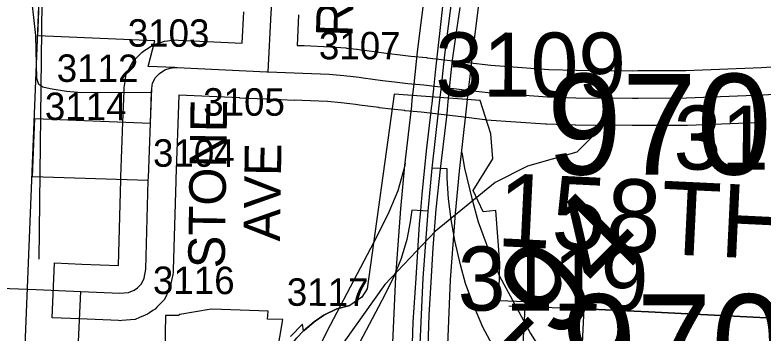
# Model space of a CAD drawing. Extents: x -157.2 to -99.3, y 12.2 to 46.2.
# Drawn here: x -144.645 to -143.828, y 35.395 to 35.742 of the extents above; entities that cross this region are included whole.
import ezdxf

# ---------------------------------------------------------------- set-up
doc = ezdxf.new("R2010")
doc.units = 0
for name, color, linetype in [('tdCoCityStreetMajor', 7, 'Continuous'), ('tdCoCityStreetMinor', 7, 'Continuous'), ('tdCoCorpBndry', 7, 'Continuous'), ('tdCoDivCarto', 7, 'Continuous'), ('tdCoHydroRiver', 7, 'Continuous'), ('tdCoPriCL', 7, 'Continuous'), ('tdCoPriDiv', 7, 'Continuous'), ('tdCoPriRamp', 7, 'Continuous'), ('tdCoSecRdNmbr', 7, 'Continuous'), ('tdCoSecRdTxt', 7, 'Continuous'), ('tdCoSecRteBand', 7, 'Continuous'), ('tdCoSecRteCL', 7, 'Continuous'), ('tdCoSectLine', 7, 'Continuous'), ('tdCoStrucPriMaintName', 7, 'Continuous'), ('tdCoSurfAsphalt', 7, 'Continuous'), ('tdCoSurfConc', 7, 'Continuous'), ('tdCoSurfGravelUnbanded', 7, 'Continuous'), ('tdCoTwpBndry', 7, 'Continuous'), ('tdStHwyPriRefPost1', 7, 'Continuous')]:
    doc.layers.add(name, color=color, linetype=linetype)

msp = doc.modelspace()

# ---------------------------------------------------------------- linework, layer by layer
at = {"layer": 'tdCoCityStreetMajor'}
msp.add_line((-144.62226, 35.44235), (-144.57345, 35.44025), dxfattribs=at)
msp.add_lwpolyline([(-145.00136, 35.45877), (-144.97203, 35.45765), (-144.83813, 35.45173), (-144.6512, 35.44359), (-144.62226, 35.44235)], dxfattribs=at)
at = {"layer": 'tdCoCityStreetMinor'}
msp.add_line((-144.10555, 35.42449), (-144.08762, 35.4239), dxfattribs=at)
for points in [[(-144.49602, 35.65712), (-144.52724, 35.65768), (-144.57209, 35.65729), (-144.58906, 35.6586), (-144.60682, 35.6615), (-144.61497, 35.66334), (-144.61931, 35.66649), (-144.62128, 35.67281), (-144.6226, 35.71976), (-144.62852, 35.77566), (-144.63115, 35.78999), (-144.63522, 35.79697), (-144.64193, 35.80131), (-144.65614, 35.80657), (-144.68652, 35.81656), (-144.70493, 35.82498), (-144.74123, 35.84997), (-144.76898, 35.86615), (-144.79758, 35.89147), (-144.85, 35.93454)], [(-144.34619, 35.3781), (-144.34469, 35.38031), (-144.33729, 35.38968), (-144.32989, 35.39733)]]:
    msp.add_lwpolyline(points, dxfattribs=at)
at = {"layer": 'tdCoCorpBndry'}
for points in [[(-144.57707, 35.36185), (-144.57342, 35.44025), (-144.53085, 35.43841), (-144.52124, 35.43915), (-144.51507, 35.44187), (-144.51137, 35.44433), (-144.50693, 35.44877), (-144.50422, 35.45469), (-144.50225, 35.46455), (-144.49961, 35.56152), (-144.62627, 35.56537), (-144.62372, 35.62917), (-144.49727, 35.62415), (-144.49584, 35.66209), (-144.49485, 35.66776), (-144.49164, 35.67392), (-144.4872, 35.67836), (-144.48153, 35.68231), (-144.47561, 35.68428), (-144.47047, 35.68478), (-144.49988, 35.68601), (-144.49245, 35.71414), (-144.62011, 35.71949), (-144.60219, 36.16764)], [(-144.09061, 35.37), (-144.08732, 35.42893), (-144.1168, 35.43021), (-144.11546, 35.47122), (-144.11976, 35.52888), (-144.13358, 35.52717), (-144.14477, 35.55058), (-144.12314, 35.58502), (-144.12522, 35.61258), (-144.13719, 35.64877), (-144.23102, 35.65584), (-144.26049, 35.44333), (-144.26645, 35.43417), (-144.27934, 35.42495), (-144.29364, 35.42125), (-144.30795, 35.41434), (-144.31855, 35.40719), (-144.32989, 35.39733), (-144.33111, 35.40457), (-144.34421, 35.39122)], [(-144.35928, 35.37094), (-144.35257, 35.40971), (-144.36925, 35.41017), (-144.36877, 35.41875), (-144.41961, 35.4206), (-144.43097, 35.42102), (-144.46525, 35.41511), (-144.46643, 35.41386), (-144.48091, 35.41406), (-144.48161, 35.37542)], [(-143.76689, 35.40867), (-143.95308, 35.41804), (-144.02387, 35.42126), (-144.02917, 35.30856)]]:
    msp.add_lwpolyline(points, dxfattribs=at)
at = {"layer": 'tdCoDivCarto'}
for points in [[(-144.08821, 36.16438), (-144.09146, 36.15074), (-144.09935, 36.11301), (-144.10379, 36.09501), (-144.11636, 36.04864), (-144.1208, 36.03138), (-144.1245, 36.01609), (-144.1356, 35.96924), (-144.15286, 35.89402), (-144.16149, 35.85111), (-144.16864, 35.81437), (-144.17802, 35.75148), (-144.18606, 35.67983), (-144.18809, 35.66174), (-144.18951, 35.64914), (-144.18995, 35.64523), (-144.19046, 35.64099)], [(-144.08821, 36.16438), (-144.09146, 36.15074), (-144.09935, 36.11301), (-144.10379, 36.09501), (-144.11636, 36.04864), (-144.1208, 36.03138), (-144.1245, 36.01609), (-144.1356, 35.96924), (-144.15286, 35.89402), (-144.16149, 35.85111), (-144.16864, 35.81437), (-144.17802, 35.75148), (-144.18606, 35.67983), (-144.18809, 35.66174), (-144.18916, 35.65226)], [(-144.17276, 35.63902), (-144.17185, 35.64794), (-144.16861, 35.67966), (-144.16726, 35.69283), (-144.16282, 35.72341), (-144.15901, 35.75042)], [(-144.17154, 35.65098), (-144.16861, 35.67966), (-144.16726, 35.69283), (-144.16282, 35.72341), (-144.15901, 35.75042)], [(-144.18916, 35.65226), (-144.18951, 35.64914), (-144.18995, 35.64523), (-144.19046, 35.64099)], [(-144.17276, 35.63902), (-144.17185, 35.64794), (-144.17154, 35.65098)], [(-144.19046, 35.64099), (-144.19094, 35.63698), (-144.19611, 35.59394), (-144.2008, 35.5461), (-144.20225, 35.52884)], [(-144.19046, 35.64099), (-144.19094, 35.63698), (-144.19611, 35.59394), (-144.2008, 35.5461), (-144.20225, 35.52884)], [(-144.18033, 35.57387), (-144.17965, 35.58018), (-144.17323, 35.63439), (-144.17276, 35.63902)], [(-144.18033, 35.57387), (-144.17965, 35.58018), (-144.17323, 35.63439), (-144.17276, 35.63902)], [(-144.19574, 35.30913), (-144.19444, 35.35651), (-144.19272, 35.41421), (-144.1905, 35.45046), (-144.18853, 35.48795), (-144.18507, 35.53012), (-144.18033, 35.57387)], [(-144.19574, 35.30913), (-144.19444, 35.35651), (-144.19272, 35.41421), (-144.1905, 35.45046), (-144.18853, 35.48795), (-144.18507, 35.53012), (-144.18033, 35.57387)], [(-144.20225, 35.52884), (-144.20351, 35.51379), (-144.20746, 35.45485), (-144.21042, 35.40676), (-144.21239, 35.34931), (-144.21289, 35.32026)], [(-144.20225, 35.52884), (-144.20351, 35.51379), (-144.20746, 35.45485), (-144.21042, 35.40676), (-144.21239, 35.34931), (-144.21289, 35.32026)]]:
    msp.add_lwpolyline(points, dxfattribs=at)
at = {"layer": 'tdCoHydroRiver'}
msp.add_lwpolyline([(-144.00844, 35.61552), (-144.03128, 35.59259), (-144.08547, 35.577), (-144.12077, 35.55921), (-144.18564, 35.50607), (-144.24121, 35.44789), (-144.31898, 35.33832), (-144.3535, 35.24785), (-144.36135, 35.20073), (-144.35712, 35.08846), (-144.38655, 35.00887), (-144.39923, 34.71711), (-144.40962, 34.68903), (-144.428, 34.65804), (-144.43513, 34.63301), (-144.43074, 34.52547), (-144.44361, 34.518), (-144.4513, 34.52456), (-144.46548, 34.52503), (-144.47037, 34.52046), (-144.47236, 34.50789), (-144.44684, 34.46756), (-144.42991, 34.45437)], dxfattribs=at)
at = {"layer": 'tdCoPriCL'}
for points in [[(-144.18933, 35.57481), (-144.182, 35.63993), (-144.1813, 35.64634), (-144.18094, 35.64972), (-144.17944, 35.6636), (-144.17786, 35.67849), (-144.1775, 35.68184), (-144.17571, 35.69863), (-144.16372, 35.79324), (-144.16032, 35.81634), (-144.1467, 35.88517), (-144.13113, 35.95666), (-144.10827, 36.04932), (-144.09563, 36.09261), (-144.08936, 36.12117), (-144.07952, 36.16605), (-144.07107, 36.20447), (-144.0465, 36.29105), (-144.01003, 36.43137), (-143.95412, 36.65942)], [(-144.19368, 35.52809), (-144.18933, 35.57481)], [(-144.06586, 35.16839), (-144.06365, 35.18835), (-144.06199, 35.24904), (-144.06193, 35.25123), (-144.06264, 35.26688), (-144.06447, 35.2773), (-144.0681, 35.28723), (-144.07056, 35.29192), (-144.08708, 35.31954), (-144.10706, 35.35135), (-144.11372, 35.36344), (-144.13418, 35.40142), (-144.1438, 35.4246), (-144.15293, 35.44901), (-144.1586, 35.46948), (-144.16476, 35.49587), (-144.16871, 35.51905), (-144.17167, 35.54149), (-144.17315, 35.56418), (-144.17315, 35.57418), (-144.18933, 35.57481)], [(-144.19368, 35.52809), (-144.21159, 35.52917), (-144.21359, 35.51633), (-144.21729, 35.4971), (-144.22321, 35.47614), (-144.2311, 35.45739), (-144.24121, 35.43668), (-144.28215, 35.35851), (-144.30212, 35.31954), (-144.31199, 35.3008), (-144.31717, 35.28724), (-144.32185, 35.27121), (-144.32279, 35.26557), (-144.32456, 35.25493), (-144.32521, 35.24748), (-144.32604, 35.23791), (-144.33114, 35.18843)], [(-144.20669, 35.25692), (-144.20292, 35.36994), (-144.20248, 35.38314), (-144.19938, 35.45489), (-144.19368, 35.52809)]]:
    msp.add_lwpolyline(points, dxfattribs=at)
at = {"layer": 'tdCoPriDiv'}
for points in [[(-144.23698, 35.23379), (-144.23669, 35.25254), (-144.23669, 35.25742), (-144.23245, 35.38429), (-144.22933, 35.4567), (-144.22358, 35.53065), (-144.21918, 35.57788), (-144.21182, 35.64321), (-144.21113, 35.64956), (-144.20927, 35.6668), (-144.20551, 35.70211), (-144.19345, 35.79731), (-144.18989, 35.82144), (-144.17607, 35.89127), (-144.16036, 35.96345), (-144.13725, 36.05712), (-144.12471, 36.10004), (-144.10882, 36.17249), (-144.10017, 36.2118), (-144.07546, 36.29892), (-144.03911, 36.43872), (-143.99761, 36.60803)], [(-144.17704, 35.22942), (-144.17669, 35.25206), (-144.17669, 35.25642), (-144.17293, 35.36894), (-144.1725, 35.382), (-144.16943, 35.45308), (-144.16379, 35.52553), (-144.15949, 35.57173), (-144.15218, 35.63664), (-144.15148, 35.64313), (-144.14962, 35.6604), (-144.14803, 35.6753), (-144.14591, 35.69515), (-144.134, 35.78917), (-144.13075, 35.81124), (-144.11732, 35.87906), (-144.10191, 35.94988), (-144.0793, 36.04152), (-144.06655, 36.08518), (-144.05022, 36.15961), (-144.04196, 36.19715), (-144.01755, 36.28318), (-143.98094, 36.42403), (-143.93626, 36.60627)]]:
    msp.add_lwpolyline(points, dxfattribs=at)
at = {"layer": 'tdCoPriRamp'}
for points in [[(-144.15719, 35.59216), (-144.154, 35.57499), (-144.14629, 35.542), (-144.1392, 35.51642), (-144.12779, 35.4859), (-144.11577, 35.45692), (-144.09019, 35.40945), (-144.08186, 35.39435), (-144.05689, 35.35458), (-144.03624, 35.32006), (-144.03317, 35.31419), (-144.02863, 35.30178), (-144.02634, 35.28875), (-144.02545, 35.26919), (-144.02553, 35.26645), (-144.02739, 35.19621)], [(-144.21887, 35.58061), (-144.21966, 35.57653), (-144.22705, 35.55032), (-144.23692, 35.5269), (-144.24956, 35.501), (-144.30073, 35.40329), (-144.3257, 35.35458), (-144.33803, 35.33115), (-144.3445, 35.3142), (-144.35036, 35.29416), (-144.35153, 35.28711), (-144.35375, 35.27382), (-144.35456, 35.2645), (-144.3556, 35.25255), (-144.36072, 35.22103)]]:
    msp.add_lwpolyline(points, dxfattribs=at)
at = {"layer": 'tdCoSecRteBand'}
for points in [[(-143.82687, 35.62496), (-143.91047, 35.62175), (-143.91099, 35.62173), (-143.9115, 35.62173), (-143.96436, 35.62151), (-143.97044, 35.62148), (-143.97062, 35.62148), (-143.9708, 35.62148), (-144.0327, 35.62198), (-144.03306, 35.62198), (-144.03341, 35.62199), (-144.06449, 35.62298), (-144.06506, 35.623), (-144.06562, 35.62304), (-144.1305, 35.62756), (-144.1313, 35.62762), (-144.13209, 35.62772), (-144.15789, 35.63091), (-144.20166, 35.63605), (-144.2189, 35.63775), (-144.21916, 35.63777), (-144.21943, 35.6378), (-144.23421, 35.63953), (-144.24701, 35.64101), (-144.24731, 35.64104), (-144.2476, 35.64108), (-144.26879, 35.64395), (-144.2688, 35.64395), (-144.26882, 35.64395), (-144.27335, 35.64457), (-144.27942, 35.6454), (-144.2889, 35.64653), (-144.3038, 35.64767), (-144.33182, 35.64888), (-144.34014, 35.64919), (-144.34016, 35.6488), (-144.36993, 35.65031), (-144.37119, 35.65036), (-144.37134, 35.65036), (-144.37135, 35.65036), (-144.39971, 35.65143), (-144.3997, 35.65172), (-144.46609, 35.6549), (-144.46729, 35.62301), (-144.46955, 35.56346), (-144.4696, 35.56153), (-144.46962, 35.56071), (-144.47226, 35.46374), (-144.47233, 35.46118), (-144.47283, 35.45867), (-144.4748, 35.44881), (-144.47549, 35.44537), (-144.47695, 35.44219), (-144.47966, 35.43627), (-144.48191, 35.43137), (-144.48572, 35.42756), (-144.49016, 35.42312), (-144.49226, 35.42102), (-144.49473, 35.41937), (-144.49843, 35.41691), (-144.5006, 35.41546), (-144.50299, 35.41441), (-144.50915, 35.41169), (-144.51384, 35.40964), (-144.51894, 35.40924), (-144.52855, 35.4085), (-144.53035, 35.40836), (-144.53214, 35.40844), (-144.57471, 35.41027), (-144.60468, 35.41156), (-144.6021, 35.47151), (-144.57213, 35.47022), (-144.53215, 35.4685), (-144.5296, 35.56234), (-144.52958, 35.56316), (-144.52952, 35.56524), (-144.52952, 35.56541), (-144.52951, 35.56557), (-144.52725, 35.62529), (-144.52595, 35.65952), (-144.52581, 35.66322), (-144.52574, 35.66524), (-144.52539, 35.66723), (-144.52441, 35.6729), (-144.52361, 35.67748), (-144.52147, 35.6816), (-144.51826, 35.68776), (-144.51613, 35.69187), (-144.51286, 35.69514), (-144.50842, 35.69958), (-144.50653, 35.70146), (-144.50434, 35.70299), (-144.49866, 35.70694), (-144.49512, 35.7094), (-144.49102, 35.71077), (-144.4851, 35.71274), (-144.48188, 35.71381), (-144.4785, 35.71414), (-144.47337, 35.71464), (-144.47328, 35.71465), (-144.47327, 35.71465), (-144.47327, 35.71465), (-144.47086, 35.71488), (-144.4687, 35.71509), (-144.46653, 35.71499), (-144.39705, 35.71166), (-144.39532, 35.74581)], [(-144.33542, 35.7424), (-144.33711, 35.70912), (-144.32948, 35.70883), (-144.3294, 35.70883), (-144.32932, 35.70883), (-144.30071, 35.7076), (-144.30021, 35.70757), (-144.2997, 35.70753), (-144.28367, 35.7063), (-144.28305, 35.70625), (-144.28243, 35.70618), (-144.27207, 35.70495), (-144.27182, 35.70492), (-144.27156, 35.70488), (-144.26524, 35.70402), (-144.26073, 35.7034), (-144.23984, 35.70058), (-144.22731, 35.69913), (-144.22729, 35.69913), (-144.22727, 35.69913), (-144.21274, 35.69743), (-144.1955, 35.69573), (-144.19523, 35.6957), (-144.19495, 35.69567), (-144.15081, 35.69049), (-144.15071, 35.69048), (-144.15062, 35.69047), (-144.12552, 35.68736), (-144.06201, 35.68293), (-144.03187, 35.68197), (-143.97051, 35.68148), (-143.96461, 35.68151), (-143.91226, 35.68173), (-143.8296, 35.6849), (-143.75653, 35.68977)]]:
    msp.add_lwpolyline(points, dxfattribs=at)
at = {"layer": 'tdCoSecRteCL'}
for points in [[(-144.36861, 35.68028), (-144.36536, 35.74429), (-144.35994, 35.81605), (-144.35377, 35.92579)], [(-144.57342, 35.44025), (-144.53085, 35.43841), (-144.52124, 35.43915), (-144.51507, 35.44187), (-144.51137, 35.44433), (-144.50693, 35.44877), (-144.50422, 35.45469), (-144.50225, 35.46455), (-144.49961, 35.56152), (-144.49959, 35.56234), (-144.49953, 35.56443), (-144.49727, 35.62415), (-144.49598, 35.65838), (-144.49584, 35.66209), (-144.49485, 35.66776), (-144.49164, 35.67392), (-144.4872, 35.67836), (-144.48153, 35.68231), (-144.47561, 35.68428), (-144.47048, 35.68478), (-144.47038, 35.68479), (-144.46797, 35.68502), (-144.37007, 35.68034), (-144.36861, 35.68028)], [(-144.36861, 35.68028), (-144.33061, 35.67886), (-144.302, 35.67762), (-144.28597, 35.67639), (-144.27562, 35.67516), (-144.26929, 35.67429), (-144.26477, 35.67368), (-144.24357, 35.67081), (-144.23075, 35.66933), (-144.21595, 35.6676), (-144.19844, 35.66588), (-144.1543, 35.6607), (-144.12841, 35.65749), (-144.06353, 35.65296), (-144.03246, 35.65198), (-143.97056, 35.65148), (-143.96449, 35.65151), (-143.91162, 35.65173), (-143.82802, 35.65494), (-143.75404, 35.65987), (-143.68746, 35.66653), (-143.64825, 35.66776), (-143.60213, 35.66702), (-143.57375, 35.66642)], [(-144.08762, 35.4239), (-144.06701, 35.42322), (-144.02342, 35.42124), (-144.02322, 35.42123), (-143.95308, 35.41804), (-143.76689, 35.40867), (-143.70425, 35.40546), (-143.66874, 35.40472), (-143.6569, 35.40571), (-143.64827, 35.40744), (-143.63964, 35.40966), (-143.63076, 35.41311), (-143.62164, 35.41705), (-143.61153, 35.42519), (-143.60656, 35.43034), (-143.60602, 35.4309), (-143.60462, 35.43234), (-143.59871, 35.43999), (-143.59427, 35.44615), (-143.58958, 35.45503), (-143.58638, 35.46588), (-143.58539, 35.47797), (-143.58243, 35.54702), (-143.57375, 35.66642)], [(-144.32989, 35.39733), (-144.32939, 35.39776), (-144.31855, 35.40719), (-144.30795, 35.41434), (-144.29364, 35.42125), (-144.27934, 35.42495)]]:
    msp.add_lwpolyline(points, dxfattribs=at)
at = {"layer": 'tdCoSectLine'}
msp.add_lwpolyline([(-144.64089, 35.20948), (-144.60219, 36.1771)], dxfattribs=at)
at = {"layer": 'tdCoSurfAsphalt'}
msp.add_lwpolyline([(-144.26929, 35.67429), (-144.26477, 35.67368), (-144.24357, 35.67081), (-144.23075, 35.66933), (-144.21595, 35.6676), (-144.19844, 35.66588), (-144.1543, 35.6607), (-144.12841, 35.65749), (-144.06353, 35.65296), (-144.03246, 35.65198), (-143.97056, 35.65148), (-143.96449, 35.65151), (-143.91162, 35.65173), (-143.82802, 35.65494), (-143.75404, 35.65987), (-143.68746, 35.66653), (-143.64825, 35.66776), (-143.60213, 35.66702), (-143.57375, 35.66642)], dxfattribs=at)
at = {"layer": 'tdCoSurfConc'}
for p, q in [((-144.47048, 35.68478), (-144.47038, 35.68479)), ((-144.49727, 35.62415), (-144.49598, 35.65838)), ((-144.49961, 35.56152), (-144.49959, 35.56234))]:
    msp.add_line(p, q, dxfattribs=at)
for points in [[(-144.36861, 35.68028), (-144.36536, 35.74429), (-144.35994, 35.81605), (-144.35377, 35.92579)], [(-144.49598, 35.65838), (-144.49584, 35.66209), (-144.49485, 35.66776), (-144.49164, 35.67392), (-144.4872, 35.67836), (-144.48153, 35.68231), (-144.47561, 35.68428), (-144.47048, 35.68478)], [(-144.47038, 35.68479), (-144.46797, 35.68502), (-144.37007, 35.68034), (-144.36861, 35.68028)], [(-144.36861, 35.68028), (-144.33061, 35.67886), (-144.302, 35.67762), (-144.28597, 35.67639), (-144.27562, 35.67516), (-144.26929, 35.67429)], [(-144.49959, 35.56234), (-144.49953, 35.56443), (-144.49727, 35.62415)], [(-144.57342, 35.44025), (-144.53085, 35.43841), (-144.52124, 35.43915), (-144.51507, 35.44187), (-144.51137, 35.44433), (-144.50693, 35.44877), (-144.50422, 35.45469), (-144.50225, 35.46455), (-144.49961, 35.56152)]]:
    msp.add_lwpolyline(points, dxfattribs=at)
at = {"layer": 'tdCoSurfGravelUnbanded'}
for p, q in [((-144.02342, 35.42124), (-144.02322, 35.42123)), ((-144.32989, 35.39733), (-144.32939, 35.39776))]:
    msp.add_line(p, q, dxfattribs=at)
for points in [[(-144.32939, 35.39776), (-144.31855, 35.40719), (-144.30795, 35.41434), (-144.29364, 35.42125), (-144.27934, 35.42495)], [(-144.08762, 35.4239), (-144.06701, 35.42322), (-144.02342, 35.42124)], [(-144.02322, 35.42123), (-143.95308, 35.41804), (-143.76689, 35.40867), (-143.70425, 35.40546), (-143.66874, 35.40472)]]:
    msp.add_lwpolyline(points, dxfattribs=at)
at = {"layer": 'tdCoTwpBndry'}
msp.add_lwpolyline([(-144.619, 35.47551), (-144.61399, 35.88198), (-144.60219, 36.1771)], dxfattribs=at)

# ---------------------------------------------------------------- texts
at = {"layer": 'tdCoSecRdNmbr'}
for s, height, rotation, p in [('3103', 0.03, 359.88972, (-144.52205, 35.7077)), ('3107', 0.03, 359.88972, (-144.31325, 35.69393)), ('3109', 0.07, 359.89003, (-144.18607, 35.65334)), ('3112', 0.03, 359.88972, (-144.59963, 35.66926)), ('3105', 0.03, 359.88972, (-144.43966, 35.63238)), ('3114', 0.03, 359.88972, (-144.6126, 35.62754)), ('3111', 0.07, 359.89021, (-143.92571, 35.57346)), ('3104', 0.03, 359.88972, (-144.49445, 35.57656)), ('3119', 0.07, 359.89004, (-144.16154, 35.41944)), ('3116', 0.03, 359.88972, (-144.49454, 35.43751)), ('3117', 0.03, 359.88972, (-144.3483, 35.42465))]:
    msp.add_text(s, height=height, rotation=rotation, dxfattribs=at).set_placement(p)
at = {"layer": 'tdCoSecRdTxt'}
for s, height, rotation, p in [('ROSE LN', 0.04, 88.33788, (-144.27654, 35.71804)), ('STONE', 0.04, 89.13372, (-144.41615, 35.46538)), ('AVE', 0.04, 89.13372, (-144.3557, 35.49483)), ('158TH ST', 0.08, 357.24797, (-144.11971, 35.48994))]:
    msp.add_text(s, height=height, rotation=rotation, dxfattribs=at).set_placement(p)
at = {"layer": 'tdCoStrucPriMaintName'}
for s, p in [('97000R012', (-144.06409, 35.56803)), ('97000L012', (-144.04805, 35.32721))]:
    msp.add_text(s, height=0.11, dxfattribs=at).set_placement(p)
at = {"layer": 'tdStHwyPriRefPost1'}
msp.add_text('‒‒94', height=0.1, rotation=45, dxfattribs=at).set_placement((-144.16064, 35.27819))

doc.saveas('drawing.dxf')
